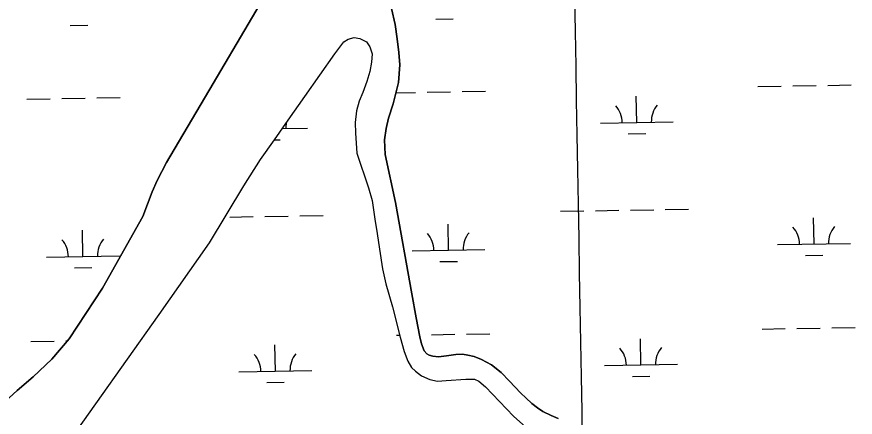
# Model space of a CAD drawing. Extents: x 3887375 to 3925618, y 296674 to 322633.
# Drawn here: x 3917263 to 3918414, y 311878 to 312427 of the extents above; entities that cross this region are included whole.
import ezdxf

# ---------------------------------------------------------------- set-up
doc = ezdxf.new("R2010")
doc.units = 0
for name, color, linetype in [('V-GRID-MAJR', 7, 'Continuous'), ('V-TOPO-SHOR', 7, 'Continuous'), ('V-WETL-SWMP', 7, 'Continuous')]:
    doc.layers.add(name, color=color, linetype=linetype)

msp = doc.modelspace()

# ---------------------------------------------------------------- linework, layer by layer
at = {"layer": 'V-GRID-MAJR'}
msp.add_spline([(3918201.9, 302561.723), (3918096.1550000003, 308619.693), (3917990.376, 314679.589), (3917884.598, 320739.48), (3917884.5640000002, 320741.409)], degree=3, dxfattribs=at)
at = {"layer": 'V-TOPO-SHOR'}
for points in [[(3917247.088, 311899.426), (3917263.339, 311914.601), (3917285.539, 311933.539), (3917310.9390000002, 311957.685), (3917334.745, 311985.417), (3917380.8140000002, 312055.037), (3917435.877, 312153.249), (3917448.671, 312187.063), (3917455.552, 312202.624), (3917468.559, 312227.384), (3917532.733, 312336.076), (3917628.549, 312498.951)], [(3917777.5160000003, 312438.57), (3917782.325, 312416.734), (3917785.167, 312397.239), (3917787.7600000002, 312378.215), (3917788.866, 312361.542), (3917787.287, 312337.411), (3917779.63, 312307.889), (3917773.174, 312288.175), (3917769.9280000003, 312274.023), (3917767.663, 312258.7), (3917768.853, 312238.451), (3917782.802, 312172.696), (3917805.541, 312047.50800000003), (3917811.3310000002, 312014.245), (3917816.471, 311988.362), (3917818.6070000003, 311978.632), (3917822.171, 311969.172), (3917825.841, 311965.203), (3917829.224, 311963.374), (3917834.0270000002, 311962.055), (3917841.924, 311961.048), (3917852.862, 311962.498), (3917865.703, 311964.23), (3917874.765, 311964.443), (3917882.427, 311963.19), (3917890.824, 311961.24), (3917901.176, 311957.189), (3917914.708, 311949.874), (3917928.079, 311939.212), (3917939.5640000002, 311927.555), (3917946.671, 311919.61100000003), (3917955.221, 311910.984), (3917962.055, 311904.466), (3917970.339, 311897.025), (3917977.876, 311891), (3917985.153, 311885.92100000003), (3917996.494, 311880.463), (3918006.37, 311876.4)], [(3917328.13, 311835.329), (3917458.54, 312019.016), (3917527.683, 312117.43700000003), (3917574.953, 312195.38800000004), (3917597.646, 312231.847), (3917616.9820000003, 312258.446), (3917635.704, 312285.629), (3917658.298, 312317.893), (3917699.629, 312376.745), (3917712.019, 312393.002), (3917717.9250000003, 312396.533), (3917726.052, 312398.918), (3917733.865, 312397.706), (3917742.958, 312392.928), (3917747.511, 312386.051), (3917750.7260000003, 312376.54600000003), (3917750.202, 312364.958), (3917747.906, 312352.13), (3917743.829, 312338.863), (3917737.9960000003, 312323.757), (3917733.29, 312311.67), (3917729.21, 312298.403), (3917727.594, 312282.199), (3917727.932, 312267.83400000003), (3917729.968, 312240.54), (3917745.862, 312192.613), (3917751.062, 312175.17), (3917754.454, 312149.703), (3917757.71, 312130.02), (3917761.003, 312108.743), (3917765.23, 312081.69800000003), (3917769.9020000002, 312061.25), (3917779.023, 312029.73), (3917789.583, 311988.065), (3917795.037, 311968.234), (3917799.735, 311955.172), (3917804.927, 311946.511), (3917810.245, 311941.047), (3917818.769, 311935.061), (3917830.264, 311929.943), (3917840.699, 311927.592), (3917852.653, 311928.472), (3917879.3510000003, 311930.496), (3917891.328, 311930.377), (3917897.582, 311927.53), (3917906.54, 311919.957), (3917944.8170000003, 311879.341), (3917966.012, 311860.677)]]:
    msp.add_lwpolyline(points, dxfattribs=at)
at = {"layer": 'V-WETL-SWMP'}
for p, q in [((3917838.293278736, 312424.13029596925), (3917862.2897440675, 312424.5421838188)), ((3917336.4591986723, 312415.5165540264), (3917360.4556640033, 312415.92844187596)), ((3918280.4446193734, 312331.7038821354), (3918312.4399064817, 312332.2530659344)), ((3918328.4375500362, 312332.5276578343), (3918360.4328371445, 312333.07684163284)), ((3918376.4304806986, 312333.3514335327), (3918408.4257678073, 312333.90061733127)), ((3917276.776459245, 312314.4763982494), (3917308.771746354, 312315.0255820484)), ((3917324.769389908, 312315.3001739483), (3917356.7646770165, 312315.84935774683)), ((3917372.7623205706, 312316.1239496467), (3917404.757607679, 312316.67313344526)), ((3917783.595107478, 312323.17569792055), (3917810.605826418, 312323.6393239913)), ((3917826.6034699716, 312323.9139158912), (3917858.5987570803, 312324.46309968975)), ((3917874.596400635, 312324.7376915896), (3917906.591687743, 312325.2868753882)), ((3918114.2020555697, 312282.413568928), (3918113.584223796, 312318.40826692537)), ((3918064.2094194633, 312281.5554692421), (3918164.194691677, 312283.27166861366)), ((3917627.7380918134, 312274.0636476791), (3917662.360611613, 312274.65792667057)), ((3917616.9818171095, 312258.4457483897), (3917624.631034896, 312258.57704355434)), ((3918102.468649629, 312266.7788976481), (3918126.4651149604, 312267.1907854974)), ((3917603.5862303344, 312153.56040612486), (3917635.5815174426, 312154.1095899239)), ((3917651.5791609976, 312154.38418182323), (3917683.574448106, 312154.9333656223)), ((3918009.434449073, 312160.5265966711), (3918041.429736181, 312161.07578047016)), ((3918057.427379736, 312161.3503723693), (3918089.4226668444, 312161.8995561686)), ((3918105.4203103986, 312162.17414806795), (3918137.4155975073, 312162.72333186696)), ((3918153.4132410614, 312162.9979237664), (3918185.4085281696, 312163.5471075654)), ((3917555.593299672, 312152.7366304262), (3917587.5885867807, 312153.28581422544)), ((3917855.7360509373, 312107.1389629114), (3917855.1182191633, 312143.1336609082)), ((3918357.5701310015, 312115.7527048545), (3918356.952299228, 312151.74740285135)), ((3917353.901970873, 312098.52522096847), (3917353.284139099, 312134.51991896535)), ((3917805.7434148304, 312106.28086322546), (3917905.7286870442, 312107.997062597)), ((3918307.577494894, 312114.8946051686), (3918407.5627671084, 312116.61080454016)), ((3917303.9093347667, 312097.6671212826), (3917403.8946069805, 312099.38332065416)), ((3918345.8367250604, 312100.11803357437), (3918369.833190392, 312100.52992142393)), ((3917844.0026449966, 312091.5042916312), (3917867.999110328, 312091.9161794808)), ((3917342.168564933, 312082.89054968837), (3917366.165030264, 312083.30243753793)), ((3917880.3057668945, 311992.1116872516), (3917912.3010540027, 311992.66087105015)), ((3918286.153985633, 311999.07787779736), (3918318.149272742, 311999.6270615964)), ((3918334.146916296, 311999.90165349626), (3918366.1422034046, 312000.4508372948)), ((3918382.1398469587, 312000.7254291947), (3918414.135134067, 312001.27461299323)), ((3917282.485825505, 311981.85039391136), (3917314.481112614, 311982.39957771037)), ((3917330.478756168, 311982.67416961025), (3917332.417272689, 311982.7074433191)), ((3917784.3199055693, 311990.4641358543), (3917788.953898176, 311990.54367612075)), ((3917815.9457444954, 311991.0069782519), (3917816.315192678, 311991.0133196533)), ((3917832.312836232, 311991.28791155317), (3917864.308123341, 311991.8370953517)), ((3918119.9114218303, 311949.78756459), (3918119.2935900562, 311985.78226258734)), ((3917618.077341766, 311941.17382264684), (3917617.4595099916, 311977.1685206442)), ((3918069.918785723, 311948.92946490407), (3918169.9040579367, 311950.6456642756)), ((3917568.084705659, 311940.315722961), (3917668.069977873, 311942.03192233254)), ((3917606.3439358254, 311925.539151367), (3917630.3404011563, 311925.9510392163)), ((3918108.178015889, 311934.15289331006), (3918132.1744812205, 311934.5647811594))]:
    msp.add_line(p, q, dxfattribs=at)
for points in [[(3917628.548, 312498.95), (3917532.733, 312336.075), (3917468.558, 312227.384), (3917455.552, 312202.623), (3917448.671, 312187.063), (3917435.877, 312153.248), (3917380.815, 312055.037), (3917334.744, 311985.418), (3917310.9390000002, 311957.686), (3917285.54, 311933.539), (3917263.339, 311914.601), (3917247.089, 311899.425)], [(3917773.174, 312288.174), (3917779.63, 312307.88800000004), (3917787.287, 312337.41000000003), (3917788.867, 312361.542), (3917787.7600000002, 312378.216), (3917785.167, 312397.24), (3917782.324, 312416.735), (3917777.517, 312438.57)], [(3917328.13, 311835.33), (3917458.54, 312019.016), (3917527.683, 312117.438), (3917574.952, 312195.38800000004), (3917597.647, 312231.846), (3917616.9820000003, 312258.446), (3917635.704, 312285.63), (3917658.298, 312317.89400000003), (3917699.628, 312376.744), (3917712.02, 312393.002), (3917717.9250000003, 312396.533), (3917726.052, 312398.919), (3917733.865, 312397.706), (3917742.958, 312392.929), (3917747.5100000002, 312386.051), (3917750.727, 312376.54600000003), (3917750.201, 312364.958), (3917747.907, 312352.13), (3917743.828, 312338.862), (3917737.995, 312323.756), (3917733.289, 312311.67), (3917729.2090000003, 312298.402), (3917727.594, 312282.19800000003), (3917727.931, 312267.835), (3917729.968, 312240.54), (3917745.863, 312192.613), (3917751.062, 312175.17100000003), (3917754.454, 312149.704), (3917757.71, 312130.021), (3917761.003, 312108.743), (3917765.231, 312081.69800000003), (3917769.9020000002, 312061.25), (3917779.024, 312029.73), (3917789.582, 311988.065), (3917795.037, 311968.234), (3917799.734, 311955.172), (3917804.927, 311946.512), (3917810.245, 311941.048), (3917818.768, 311935.061), (3917830.264, 311929.942), (3917840.698, 311927.592), (3917852.653, 311928.472), (3917879.35, 311930.495), (3917891.328, 311930.377), (3917897.582, 311927.53), (3917906.541, 311919.957), (3917944.8170000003, 311879.341), (3917966.012, 311860.678)], [(3918006.37, 311876.4), (3917996.494, 311880.463), (3917985.153, 311885.922), (3917977.877, 311891), (3917970.34, 311897.025), (3917962.055, 311904.465), (3917955.222, 311910.984), (3917946.67, 311919.61), (3917939.565, 311927.555), (3917928.079, 311939.213), (3917914.708, 311949.874), (3917901.177, 311957.19), (3917890.823, 311961.241), (3917882.4280000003, 311963.191), (3917874.765, 311964.443), (3917865.704, 311964.23), (3917852.863, 311962.49700000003), (3917841.923, 311961.048), (3917834.026, 311962.055), (3917829.224, 311963.374), (3917825.841, 311965.203), (3917822.17, 311969.173), (3917818.608, 311978.632), (3917816.471, 311988.362), (3917811.3310000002, 312014.245), (3917805.541, 312047.50800000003), (3917782.802, 312172.697), (3917768.8540000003, 312238.452), (3917767.663, 312258.701), (3917769.9280000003, 312274.023), (3917773.174, 312288.174)]]:
    msp.add_lwpolyline(points, dxfattribs=at)
for centre, radius, start, end in [((3918058.9591069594, 312281.94022326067), 35.24628790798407, 0.2115380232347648, 41.7551963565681), ((3918169.4287070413, 312283.8363811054), 35.24628790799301, 140.21153501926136, 181.7551933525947), ((3917667.594626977, 312275.2226391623), 35.24628790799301, 169.57038675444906, 181.7551933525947), ((3917910.962702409, 312108.5617750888), 35.24628790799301, 140.21153501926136, 181.7551933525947), ((3918302.327182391, 312115.2793591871), 35.24628790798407, 0.2115380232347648, 41.7551963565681), ((3918412.796782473, 312117.1755170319), 35.24628790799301, 140.21153501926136, 181.7551933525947), ((3917298.659022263, 312098.0518753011), 35.24628790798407, 0.2115380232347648, 41.7551963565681), ((3917409.128622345, 312099.9480331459), 35.24628790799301, 140.21153501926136, 181.7551933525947), ((3917800.493102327, 312106.665617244), 35.24628790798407, 0.2115380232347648, 41.7551963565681), ((3918064.668473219, 311949.31421892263), 35.24628790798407, 0.2115380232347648, 41.7551963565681), ((3918175.1380733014, 311951.2103767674), 35.24628790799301, 140.21153501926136, 181.7551933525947), ((3917562.8343931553, 311940.7004769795), 35.24628790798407, 0.2115380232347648, 41.7551963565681), ((3917673.3039932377, 311942.5966348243), 35.24628790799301, 140.21153501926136, 181.7551933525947)]:
    msp.add_arc(centre, radius, start, end, dxfattribs=at)

doc.saveas('drawing.dxf')
